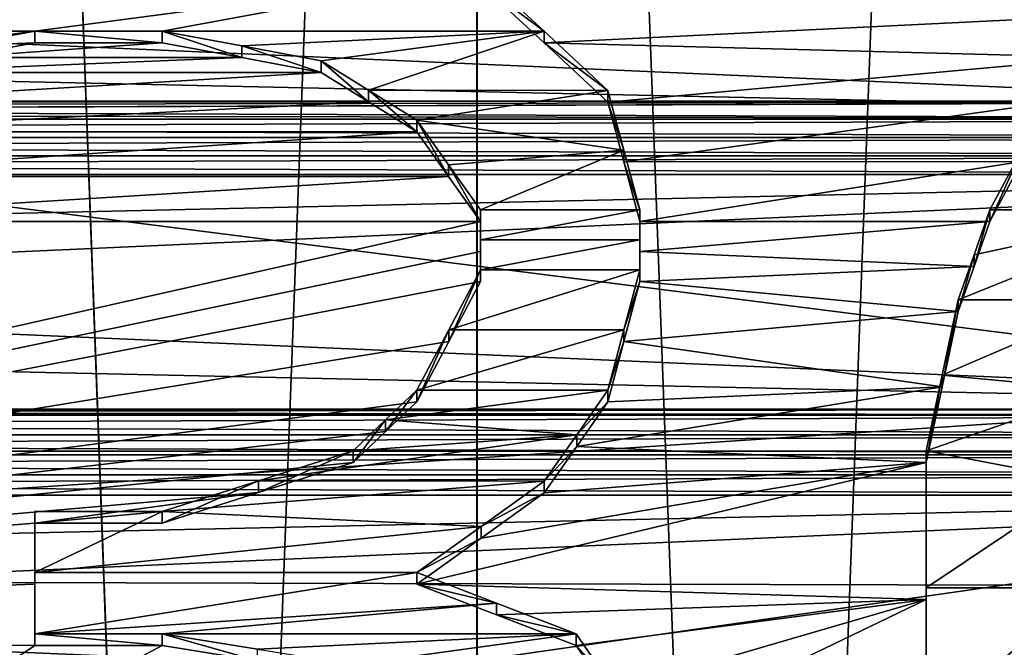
# Model space of a CAD drawing. Header units: millimetres. Extents: x -143 to 143, y -35 to 35.
# Tile 335 of 533: x 97.66 to 100.55, y 6.87 to 8.72. Entities that reach past the tile are written whole.
import ezdxf

# ---------------------------------------------------------------- set-up
doc = ezdxf.new("R2010")
doc.units = ezdxf.units.MM
doc.header["$LTSCALE"] = 65.185185
for name, color, linetype in [('1137', 7, 'CONTINUOUS'), ('1301', 7, 'CONTINUOUS'), ('1320', 7, 'CONTINUOUS'), ('1321', 7, 'CONTINUOUS'), ('1323', 7, 'CONTINUOUS'), ('1458', 7, 'CONTINUOUS'), ('1459', 7, 'CONTINUOUS'), ('1460', 7, 'CONTINUOUS'), ('1461', 7, 'CONTINUOUS'), ('1462', 7, 'CONTINUOUS'), ('1463', 7, 'CONTINUOUS'), ('1464', 7, 'CONTINUOUS'), ('1465', 7, 'CONTINUOUS'), ('1476', 7, 'CONTINUOUS'), ('1477', 7, 'CONTINUOUS'), ('1478', 7, 'CONTINUOUS'), ('1479', 7, 'CONTINUOUS'), ('1480', 7, 'CONTINUOUS'), ('1481', 7, 'CONTINUOUS'), ('1482', 7, 'CONTINUOUS'), ('1483', 7, 'CONTINUOUS'), ('1484', 7, 'CONTINUOUS'), ('1485', 7, 'CONTINUOUS'), ('1486', 7, 'CONTINUOUS'), ('1487', 7, 'CONTINUOUS'), ('1488', 7, 'CONTINUOUS'), ('1511', 7, 'CONTINUOUS'), ('1512', 7, 'CONTINUOUS'), ('1513', 7, 'CONTINUOUS'), ('1514', 7, 'CONTINUOUS'), ('473', 7, 'CONTINUOUS'), ('483', 7, 'CONTINUOUS'), ('607', 7, 'CONTINUOUS'), ('608', 7, 'CONTINUOUS'), ('609', 7, 'CONTINUOUS'), ('610', 7, 'CONTINUOUS'), ('611', 7, 'CONTINUOUS'), ('612', 7, 'CONTINUOUS'), ('613', 7, 'CONTINUOUS'), ('694', 7, 'CONTINUOUS'), ('695', 7, 'CONTINUOUS'), ('696', 7, 'CONTINUOUS'), ('697', 7, 'CONTINUOUS'), ('698', 7, 'CONTINUOUS'), ('699', 7, 'CONTINUOUS'), ('700', 7, 'CONTINUOUS'), ('727', 7, 'CONTINUOUS'), ('849', 7, 'CONTINUOUS')]:
    doc.layers.add(name, color=color, linetype=linetype)

msp = doc.modelspace()

# ---------------------------------------------------------------- linework, layer by layer
at = {"layer": '1137', "linetype": 'CONTINUOUS'}
for points in [[(93.65, 6.3704, 17.3686), (93.65, 9.284, 16.0018), (140.45, 8.8857, 16.2263), (93.65, 6.3704, 17.3686)], [(140.45, 6.0649, 17.4776), (93.65, 6.3704, 17.3686), (140.45, 8.8857, 16.2263), (140.45, 6.0649, 17.4776)]]:
    msp.add_3dface(points, dxfattribs=at)
at = {"layer": '1301', "linetype": 'CONTINUOUS'}
for points in [[(93.65, 7.0725, -19.2414), (93.65, 10.2982, -17.7256), (140.45, 10.182, -17.7926), (93.65, 7.0725, -19.2414)], [(140.45, 6.9438, -19.2882), (93.65, 7.0725, -19.2414), (140.45, 10.182, -17.7926), (140.45, 6.9438, -19.2882)], [(93.65, 7.0725, -19.2414), (125.45, 3.75, -20.1541), (93.65, 3.633, -20.1755), (93.65, 7.0725, -19.2414)], [(125.45, 3.75, -20.1541), (93.65, 7.0725, -19.2414), (140.45, 6.9438, -19.2882), (125.45, 3.75, -20.1541)]]:
    msp.add_3dface(points, dxfattribs=at)
at = {"layer": '1320', "linetype": 'CONTINUOUS'}
for points in [[(96.7625, 8.858, 18.5983), (96.5751, 8.6841, 18.6801), (99.0125, 8.858, 18.5983), (96.7625, 8.858, 18.5983)], [(96.5751, 8.6841, 18.6801), (97.7, 8.684, 18.6802), (99.0125, 8.858, 18.5983), (96.5751, 8.6841, 18.6801)], [(97.7, 8.684, 18.6802), (98.075, 8.684, 18.6802), (99.0125, 8.858, 18.5983), (97.7, 8.684, 18.6802)], [(99.1999, 8.6841, 18.6801), (99.0125, 8.858, 18.5983), (98.075, 8.684, 18.6802), (99.1999, 8.6841, 18.6801)], [(96.3875, 8.5094, 18.7603), (97.7, 8.684, 18.6802), (96.5751, 8.6841, 18.6801), (96.3875, 8.5094, 18.7603)], [(97.4656, 8.6404, 18.7004), (97.7, 8.684, 18.6802), (96.3875, 8.5094, 18.7603), (97.4656, 8.6404, 18.7004)], [(98.075, 8.684, 18.6802), (98.3094, 8.6404, 18.7004), (99.1999, 8.6841, 18.6801), (98.075, 8.684, 18.6802)], [(98.3094, 8.6404, 18.7004), (98.5437, 8.5968, 18.7205), (99.1999, 8.6841, 18.6801), (98.3094, 8.6404, 18.7004)], [(98.5437, 8.5968, 18.7205), (98.6823, 8.5107, 18.7598), (99.1999, 8.6841, 18.6801), (98.5437, 8.5968, 18.7205)], [(99.1999, 8.6841, 18.6801), (98.6823, 8.5107, 18.7598), (99.3875, 8.5094, 18.7603), (99.1999, 8.6841, 18.6801)], [(98.6823, 8.5107, 18.7598), (98.825, 8.4219, 18.7998), (99.3875, 8.5094, 18.7603), (98.6823, 8.5107, 18.7598)], [(99.3875, 8.5094, 18.7603), (98.825, 8.4219, 18.7998), (99.4344, 8.3342, 18.8388), (99.3875, 8.5094, 18.7603)], [(98.825, 8.4219, 18.7998), (98.9187, 8.2903, 18.8582), (99.4344, 8.3342, 18.8388), (98.825, 8.4219, 18.7998)], [(98.9187, 8.2903, 18.8582), (99.0125, 8.1583, 18.9156), (99.4344, 8.3342, 18.8388), (98.9187, 8.2903, 18.8582)], [(99.4344, 8.3342, 18.8388), (99.0125, 8.1583, 18.9156), (99.4813, 8.1583, 18.9156), (99.4344, 8.3342, 18.8388)], [(99.0125, 8.1583, 18.9156), (99.0125, 8.0702, 18.9534), (99.4813, 8.1583, 18.9156), (99.0125, 8.1583, 18.9156)], [(99.4813, 8.1583, 18.9156), (99.0125, 8.0702, 18.9534), (99.4813, 8.0702, 18.9534), (99.4813, 8.1583, 18.9156)], [(99.0125, 8.0702, 18.9534), (99.0125, 7.9819, 18.9908), (99.4813, 8.0702, 18.9534), (99.0125, 8.0702, 18.9534)], [(99.4813, 8.0702, 18.9534), (99.0125, 7.9819, 18.9908), (99.4813, 7.9819, 18.9908), (99.4813, 8.0702, 18.9534)], [(99.0125, 7.9819, 18.9908), (98.9188, 7.8049, 19.0642), (99.4813, 7.9819, 18.9908), (99.0125, 7.9819, 18.9908)], [(99.4813, 7.9819, 18.9908), (98.9188, 7.8049, 19.0642), (99.4344, 7.8049, 19.0642), (99.4813, 7.9819, 18.9908)], [(98.9188, 7.8049, 19.0642), (98.825, 7.6272, 19.136), (99.4344, 7.8049, 19.0642), (98.9188, 7.8049, 19.0642)], [(99.4344, 7.8049, 19.0642), (98.825, 7.6272, 19.136), (99.3875, 7.6272, 19.136), (99.4344, 7.8049, 19.0642)], [(98.825, 7.6272, 19.136), (98.733, 7.5398, 19.1706), (99.3875, 7.6272, 19.136), (98.825, 7.6272, 19.136)], [(99.3875, 7.6272, 19.136), (98.733, 7.5398, 19.1706), (99.2957, 7.4963, 19.1876), (99.3875, 7.6272, 19.136)], [(98.733, 7.5398, 19.1706), (98.6375, 7.4489, 19.2061), (99.2957, 7.4963, 19.1876), (98.733, 7.5398, 19.1706)], [(98.6375, 7.4489, 19.2061), (98.3588, 7.3604, 19.2402), (99.2957, 7.4963, 19.1876), (98.6375, 7.4489, 19.2061)], [(99.2957, 7.4963, 19.1876), (98.3588, 7.3604, 19.2402), (99.2, 7.3596, 19.2405), (99.2957, 7.4963, 19.1876)], [(98.3588, 7.3604, 19.2402), (98.075, 7.2701, 19.2745), (99.2, 7.3596, 19.2405), (98.3588, 7.3604, 19.2402)], [(99.2, 7.3596, 19.2405), (98.075, 7.2701, 19.2745), (99.0142, 7.2265, 19.2909), (99.2, 7.3596, 19.2405)], [(97.7, 7.2701, 19.2745), (97.7, 7.0906, 19.3412), (98.075, 7.2701, 19.2745), (97.7, 7.2701, 19.2745)], [(98.075, 7.2701, 19.2745), (97.7, 7.0906, 19.3412), (99.0142, 7.2265, 19.2909), (98.075, 7.2701, 19.2745)], [(99.0142, 7.2265, 19.2909), (97.7, 7.0906, 19.3412), (98.825, 7.0906, 19.3412), (99.0142, 7.2265, 19.2909)], [(97.7, 7.0906, 19.3412), (97.7, 6.9105, 19.4063), (98.825, 7.0906, 19.3412), (97.7, 7.0906, 19.3412)], [(98.825, 7.0906, 19.3412), (97.7, 6.9105, 19.4063), (99.0594, 7.0006, 19.374), (98.825, 7.0906, 19.3412)], [(97.7, 6.9105, 19.4063), (98.075, 6.9105, 19.4063), (99.0594, 7.0006, 19.374), (97.7, 6.9105, 19.4063)], [(99.0594, 7.0006, 19.374), (98.075, 6.9105, 19.4063), (99.2938, 6.9105, 19.4063), (99.0594, 7.0006, 19.374)], [(98.075, 6.9105, 19.4063), (98.3556, 6.8655, 19.4223), (99.2938, 6.9105, 19.4063), (98.075, 6.9105, 19.4063)], [(98.3556, 6.8655, 19.4223), (98.6375, 6.8202, 19.4382), (99.2938, 6.9105, 19.4063), (98.3556, 6.8655, 19.4223)], [(99.2938, 6.9105, 19.4063), (98.6375, 6.8202, 19.4382), (99.3888, 6.7731, 19.4547), (99.2938, 6.9105, 19.4063)]]:
    msp.add_3dface(points, dxfattribs=at)
at = {"layer": '1321', "linetype": 'CONTINUOUS'}
for points in [[(100.5125, 8.1583, 18.9156), (101.0751, 8.1585, 18.9156), (100.6063, 8.3342, 18.8388), (100.5125, 8.1583, 18.9156)], [(100.8875, 7.8935, 19.0277), (101.0751, 8.1585, 18.9156), (100.4188, 7.8935, 19.0277), (100.8875, 7.8935, 19.0277)], [(100.4188, 7.8935, 19.0277), (101.0751, 8.1585, 18.9156), (100.4656, 8.0261, 18.9721), (100.4188, 7.8935, 19.0277)], [(100.4656, 8.0261, 18.9721), (101.0751, 8.1585, 18.9156), (100.5125, 8.1583, 18.9156), (100.4656, 8.0261, 18.9721)], [(100.8406, 7.6273, 19.136), (100.8875, 7.8935, 19.0277), (100.3719, 7.6717, 19.1182), (100.8406, 7.6273, 19.136)], [(100.3719, 7.6717, 19.1182), (100.8875, 7.8935, 19.0277), (100.4188, 7.8935, 19.0277), (100.3719, 7.6717, 19.1182)], [(100.325, 7.4489, 19.2061), (100.8406, 7.6273, 19.136), (100.3719, 7.6717, 19.1182), (100.325, 7.4489, 19.2061)], [(100.7938, 7.3596, 19.2405), (100.8406, 7.6273, 19.136), (100.325, 7.4489, 19.2061), (100.7938, 7.3596, 19.2405)], [(100.325, 7.0456, 19.3577), (100.7938, 7.3596, 19.2405), (100.325, 7.4489, 19.2061), (100.325, 7.0456, 19.3577)], [(100.7938, 7.0456, 19.3577), (100.7938, 7.3596, 19.2405), (100.325, 7.0456, 19.3577), (100.7938, 7.0456, 19.3577)], [(100.7938, 6.7298, 19.4697), (100.7938, 7.0456, 19.3577), (100.325, 6.6392, 19.5008), (100.7938, 6.7298, 19.4697)], [(100.325, 6.6392, 19.5008), (100.7938, 7.0456, 19.3577), (100.325, 7.0456, 19.3577), (100.325, 6.6392, 19.5008)]]:
    msp.add_3dface(points, dxfattribs=at)
at = {"layer": '1323', "linetype": 'CONTINUOUS'}
for points in [[(99.0125, 8.8236, 18.5039), (99.1999, 8.6498, 18.5858), (100.9813, 8.7367, 18.5451), (99.0125, 8.8236, 18.5039)], [(100.9813, 8.7367, 18.5451), (99.1999, 8.6498, 18.5858), (100.8407, 8.6061, 18.606), (100.9813, 8.7367, 18.5451)], [(97.7, 8.6496, 18.5858), (97.4656, 8.6061, 18.6061), (98.075, 8.6496, 18.5858), (97.7, 8.6496, 18.5858)], [(98.075, 8.6496, 18.5858), (97.4656, 8.6061, 18.6061), (98.3094, 8.6061, 18.6061), (98.075, 8.6496, 18.5858)], [(99.1999, 8.6498, 18.5858), (99.3875, 8.4751, 18.6661), (100.8407, 8.6061, 18.606), (99.1999, 8.6498, 18.5858)], [(97.4656, 8.6061, 18.6061), (97.2313, 8.5624, 18.6262), (98.3094, 8.6061, 18.6061), (97.4656, 8.6061, 18.6061)], [(98.3094, 8.6061, 18.6061), (97.2313, 8.5624, 18.6262), (98.5437, 8.5624, 18.6262), (98.3094, 8.6061, 18.6061)], [(100.8407, 8.6061, 18.606), (99.3875, 8.4751, 18.6661), (100.7, 8.4751, 18.6661), (100.8407, 8.6061, 18.606)], [(97.2313, 8.5624, 18.6262), (97.0927, 8.4764, 18.6655), (98.5437, 8.5624, 18.6262), (97.2313, 8.5624, 18.6262)], [(98.5437, 8.5624, 18.6262), (97.0927, 8.4764, 18.6655), (98.6823, 8.4764, 18.6655), (98.5437, 8.5624, 18.6262)], [(97.0927, 8.4764, 18.6655), (96.95, 8.3876, 18.7056), (98.6823, 8.4764, 18.6655), (97.0927, 8.4764, 18.6655)], [(98.6823, 8.4764, 18.6655), (96.95, 8.3876, 18.7056), (98.825, 8.3876, 18.7056), (98.6823, 8.4764, 18.6655)], [(99.3875, 8.4751, 18.6661), (99.4344, 8.2999, 18.7446), (100.7, 8.4751, 18.6661), (99.3875, 8.4751, 18.6661)], [(100.7, 8.4751, 18.6661), (99.4344, 8.2999, 18.7446), (100.6063, 8.3, 18.7446), (100.7, 8.4751, 18.6661)], [(96.95, 8.3876, 18.7056), (96.8563, 8.256, 18.764), (98.825, 8.3876, 18.7056), (96.95, 8.3876, 18.7056)], [(98.825, 8.3876, 18.7056), (96.8563, 8.256, 18.764), (98.9187, 8.256, 18.764), (98.825, 8.3876, 18.7056)], [(99.4344, 8.2999, 18.7446), (99.4813, 8.1241, 18.8215), (100.6063, 8.3, 18.7446), (99.4344, 8.2999, 18.7446)], [(100.6063, 8.3, 18.7446), (99.4813, 8.1241, 18.8215), (100.5125, 8.1241, 18.8215), (100.6063, 8.3, 18.7446)], [(96.8563, 8.256, 18.764), (96.7625, 8.1241, 18.8215), (98.9187, 8.256, 18.764), (96.8563, 8.256, 18.764)], [(98.9187, 8.256, 18.764), (96.7625, 8.1241, 18.8215), (99.0125, 8.1241, 18.8215), (98.9187, 8.256, 18.764)], [(96.7625, 8.1241, 18.8215), (93.65, 6.9153, 19.2984), (99.0125, 8.1241, 18.8215), (96.7625, 8.1241, 18.8215)], [(99.0125, 8.1241, 18.8215), (93.65, 6.9153, 19.2984), (99.0125, 8.036, 18.8593), (99.0125, 8.1241, 18.8215)], [(99.4813, 8.1241, 18.8215), (99.4813, 8.036, 18.8593), (100.5125, 8.1241, 18.8215), (99.4813, 8.1241, 18.8215)], [(100.5125, 8.1241, 18.8215), (99.4813, 8.036, 18.8593), (100.4656, 7.9919, 18.878), (100.5125, 8.1241, 18.8215)], [(99.0125, 8.036, 18.8593), (93.65, 6.9153, 19.2984), (99.0125, 7.9477, 18.8967), (99.0125, 8.036, 18.8593)], [(99.4813, 8.036, 18.8593), (99.4813, 7.9477, 18.8967), (100.4656, 7.9919, 18.878), (99.4813, 8.036, 18.8593)], [(100.4656, 7.9919, 18.878), (99.4813, 7.9477, 18.8967), (100.4188, 7.8592, 18.9336), (100.4656, 7.9919, 18.878)], [(99.0125, 7.9477, 18.8967), (93.65, 6.9153, 19.2984), (98.9188, 7.7707, 18.9701), (99.0125, 7.9477, 18.8967)], [(99.4813, 7.9477, 18.8967), (99.4344, 7.7707, 18.9702), (100.4188, 7.8592, 18.9336), (99.4813, 7.9477, 18.8967)], [(100.4188, 7.8592, 18.9336), (99.4344, 7.7707, 18.9702), (100.3719, 7.6375, 19.0242), (100.4188, 7.8592, 18.9336)], [(98.9188, 7.7707, 18.9701), (93.65, 6.9153, 19.2984), (98.825, 7.593, 19.042), (98.9188, 7.7707, 18.9701)], [(99.4344, 7.7707, 18.9702), (99.3875, 7.593, 19.042), (100.3719, 7.6375, 19.0242), (99.4344, 7.7707, 18.9702)], [(99.3875, 7.593, 19.042), (99.2957, 7.4621, 19.0936), (100.3719, 7.6375, 19.0242), (99.3875, 7.593, 19.042)], [(100.3719, 7.6375, 19.0242), (99.2957, 7.4621, 19.0936), (100.325, 7.4147, 19.1121), (100.3719, 7.6375, 19.0242)], [(98.825, 7.593, 19.042), (93.65, 6.9153, 19.2984), (98.733, 7.5056, 19.0766), (98.825, 7.593, 19.042)], [(98.733, 7.5056, 19.0766), (93.65, 6.9153, 19.2984), (98.6375, 7.4147, 19.1121), (98.733, 7.5056, 19.0766)], [(99.2957, 7.4621, 19.0936), (99.2, 7.3254, 19.1465), (100.325, 7.4147, 19.1121), (99.2957, 7.4621, 19.0936)], [(98.6375, 7.4147, 19.1121), (93.65, 6.9153, 19.2984), (98.3588, 7.3262, 19.1462), (98.6375, 7.4147, 19.1121)], [(99.0142, 7.1923, 19.1969), (98.825, 7.0564, 19.2473), (100.325, 7.4147, 19.1121), (99.0142, 7.1923, 19.1969)], [(100.325, 7.4147, 19.1121), (98.825, 7.0564, 19.2473), (100.325, 7.0114, 19.2637), (100.325, 7.4147, 19.1121)], [(99.2, 7.3254, 19.1465), (99.0142, 7.1923, 19.1969), (100.325, 7.4147, 19.1121), (99.2, 7.3254, 19.1465)], [(98.3588, 7.3262, 19.1462), (93.65, 6.9153, 19.2984), (97.7, 7.2359, 19.1805), (98.3588, 7.3262, 19.1462)], [(98.075, 7.2359, 19.1805), (98.3588, 7.3262, 19.1462), (97.7, 7.2359, 19.1805), (98.075, 7.2359, 19.1805)], [(97.7, 7.2359, 19.1805), (93.65, 6.9153, 19.2984), (97.7, 7.0564, 19.2473), (97.7, 7.2359, 19.1805)], [(97.7, 7.0564, 19.2473), (93.65, 6.9153, 19.2984), (97.7, 6.8763, 19.3123), (97.7, 7.0564, 19.2473)], [(98.825, 7.0564, 19.2473), (99.0594, 6.9664, 19.28), (100.325, 7.0114, 19.2637), (98.825, 7.0564, 19.2473)], [(99.0594, 6.9664, 19.28), (99.2938, 6.8763, 19.3123), (100.325, 7.0114, 19.2637), (99.0594, 6.9664, 19.28)], [(99.2938, 6.8763, 19.3123), (99.3888, 6.7389, 19.3607), (100.325, 7.0114, 19.2637), (99.2938, 6.8763, 19.3123)], [(99.3888, 6.7389, 19.3607), (99.4813, 6.605, 19.4068), (100.325, 7.0114, 19.2637), (99.3888, 6.7389, 19.3607)], [(99.4813, 6.605, 19.4068), (100.325, 6.605, 19.4068), (100.325, 7.0114, 19.2637), (99.4813, 6.605, 19.4068)], [(97.7, 6.8763, 19.3123), (93.65, 6.9153, 19.2984), (96.2, 5.8748, 19.6402), (97.7, 6.8763, 19.3123)], [(98.075, 6.8763, 19.3123), (97.7, 6.8763, 19.3123), (96.2, 5.8748, 19.6402), (98.075, 6.8763, 19.3123)], [(98.3556, 6.8313, 19.3283), (98.075, 6.8763, 19.3123), (96.2, 5.8748, 19.6402), (98.3556, 6.8313, 19.3283)]]:
    msp.add_3dface(points, dxfattribs=at)
at = {"layer": '1458', "linetype": 'CONTINUOUS'}
for points in [[(99.2938, 6.9105, 19.4063), (99.3888, 6.7731, 19.4547), (99.2938, 6.8763, 19.3123), (99.2938, 6.9105, 19.4063)], [(99.3888, 6.7731, 19.4547), (99.3888, 6.7389, 19.3607), (99.2938, 6.8763, 19.3123), (99.3888, 6.7731, 19.4547)]]:
    msp.add_3dface(points, dxfattribs=at)
at = {"layer": '1459', "linetype": 'CONTINUOUS'}
for points in [[(98.825, 7.0906, 19.3412), (99.0594, 7.0006, 19.374), (98.825, 7.0564, 19.2473), (98.825, 7.0906, 19.3412)], [(99.0594, 7.0006, 19.374), (99.0594, 6.9664, 19.28), (98.825, 7.0564, 19.2473), (99.0594, 7.0006, 19.374)], [(99.0594, 7.0006, 19.374), (99.2938, 6.9105, 19.4063), (99.0594, 6.9664, 19.28), (99.0594, 7.0006, 19.374)], [(99.2938, 6.9105, 19.4063), (99.2938, 6.8763, 19.3123), (99.0594, 6.9664, 19.28), (99.2938, 6.9105, 19.4063)]]:
    msp.add_3dface(points, dxfattribs=at)
at = {"layer": '1460', "linetype": 'CONTINUOUS'}
for points in [[(99.2, 7.3596, 19.2405), (99.0142, 7.2265, 19.2909), (99.2, 7.3254, 19.1465), (99.2, 7.3596, 19.2405)], [(99.0142, 7.2265, 19.2909), (99.0142, 7.1923, 19.1969), (99.2, 7.3254, 19.1465), (99.0142, 7.2265, 19.2909)], [(99.0142, 7.2265, 19.2909), (98.825, 7.0906, 19.3412), (99.0142, 7.1923, 19.1969), (99.0142, 7.2265, 19.2909)], [(98.825, 7.0906, 19.3412), (98.825, 7.0564, 19.2473), (99.0142, 7.1923, 19.1969), (98.825, 7.0906, 19.3412)]]:
    msp.add_3dface(points, dxfattribs=at)
at = {"layer": '1461', "linetype": 'CONTINUOUS'}
for points in [[(99.3875, 7.6272, 19.136), (99.2957, 7.4963, 19.1876), (99.3875, 7.593, 19.042), (99.3875, 7.6272, 19.136)], [(99.2957, 7.4963, 19.1876), (99.2957, 7.4621, 19.0936), (99.3875, 7.593, 19.042), (99.2957, 7.4963, 19.1876)], [(99.2957, 7.4963, 19.1876), (99.2, 7.3596, 19.2405), (99.2957, 7.4621, 19.0936), (99.2957, 7.4963, 19.1876)], [(99.2, 7.3596, 19.2405), (99.2, 7.3254, 19.1465), (99.2957, 7.4621, 19.0936), (99.2, 7.3596, 19.2405)]]:
    msp.add_3dface(points, dxfattribs=at)
at = {"layer": '1462', "linetype": 'CONTINUOUS'}
for points in [[(99.4813, 7.9819, 18.9908), (99.4344, 7.8049, 19.0642), (99.4813, 7.9477, 18.8967), (99.4813, 7.9819, 18.9908)], [(99.4344, 7.8049, 19.0642), (99.4344, 7.7707, 18.9702), (99.4813, 7.9477, 18.8967), (99.4344, 7.8049, 19.0642)], [(99.4344, 7.8049, 19.0642), (99.3875, 7.6272, 19.136), (99.4344, 7.7707, 18.9702), (99.4344, 7.8049, 19.0642)], [(99.3875, 7.6272, 19.136), (99.3875, 7.593, 19.042), (99.4344, 7.7707, 18.9702), (99.3875, 7.6272, 19.136)]]:
    msp.add_3dface(points, dxfattribs=at)
at = {"layer": '1463', "linetype": 'CONTINUOUS'}
for points in [[(99.4813, 8.1583, 18.9156), (99.4813, 8.0702, 18.9534), (99.4813, 8.1241, 18.8215), (99.4813, 8.1583, 18.9156)], [(99.4813, 8.0702, 18.9534), (99.4813, 8.036, 18.8593), (99.4813, 8.1241, 18.8215), (99.4813, 8.0702, 18.9534)], [(99.4813, 8.0702, 18.9534), (99.4813, 7.9819, 18.9908), (99.4813, 8.036, 18.8593), (99.4813, 8.0702, 18.9534)], [(99.4813, 7.9819, 18.9908), (99.4813, 7.9477, 18.8967), (99.4813, 8.036, 18.8593), (99.4813, 7.9819, 18.9908)]]:
    msp.add_3dface(points, dxfattribs=at)
at = {"layer": '1464', "linetype": 'CONTINUOUS'}
for points in [[(99.3875, 8.5094, 18.7603), (99.4344, 8.3342, 18.8388), (99.3875, 8.4751, 18.6661), (99.3875, 8.5094, 18.7603)], [(99.4344, 8.3342, 18.8388), (99.4344, 8.2999, 18.7446), (99.3875, 8.4751, 18.6661), (99.4344, 8.3342, 18.8388)], [(99.4344, 8.3342, 18.8388), (99.4813, 8.1583, 18.9156), (99.4344, 8.2999, 18.7446), (99.4344, 8.3342, 18.8388)], [(99.4813, 8.1583, 18.9156), (99.4813, 8.1241, 18.8215), (99.4344, 8.2999, 18.7446), (99.4813, 8.1583, 18.9156)]]:
    msp.add_3dface(points, dxfattribs=at)
at = {"layer": '1465', "linetype": 'CONTINUOUS'}
for points in [[(99.0125, 8.858, 18.5983), (99.1999, 8.6841, 18.6801), (99.0125, 8.8236, 18.5039), (99.0125, 8.858, 18.5983)], [(99.1999, 8.6841, 18.6801), (99.1999, 8.6498, 18.5858), (99.0125, 8.8236, 18.5039), (99.1999, 8.6841, 18.6801)], [(99.1999, 8.6841, 18.6801), (99.3875, 8.5094, 18.7603), (99.1999, 8.6498, 18.5858), (99.1999, 8.6841, 18.6801)], [(99.3875, 8.5094, 18.7603), (99.3875, 8.4751, 18.6661), (99.1999, 8.6498, 18.5858), (99.3875, 8.5094, 18.7603)]]:
    msp.add_3dface(points, dxfattribs=at)
at = {"layer": '1476', "linetype": 'CONTINUOUS'}
for points in [[(97.7, 8.684, 18.6802), (97.4656, 8.6404, 18.7004), (97.7, 8.6496, 18.5858), (97.7, 8.684, 18.6802)], [(97.4656, 8.6404, 18.7004), (97.4656, 8.6061, 18.6061), (97.7, 8.6496, 18.5858), (97.4656, 8.6404, 18.7004)]]:
    msp.add_3dface(points, dxfattribs=at)
at = {"layer": '1477', "linetype": 'CONTINUOUS'}
for points in [[(98.075, 8.684, 18.6802), (97.7, 8.684, 18.6802), (98.075, 8.6496, 18.5858), (98.075, 8.684, 18.6802)], [(97.7, 8.684, 18.6802), (97.7, 8.6496, 18.5858), (98.075, 8.6496, 18.5858), (97.7, 8.684, 18.6802)]]:
    msp.add_3dface(points, dxfattribs=at)
at = {"layer": '1478', "linetype": 'CONTINUOUS'}
for points in [[(98.3094, 8.6404, 18.7004), (98.075, 8.684, 18.6802), (98.3094, 8.6061, 18.6061), (98.3094, 8.6404, 18.7004)], [(98.075, 8.684, 18.6802), (98.075, 8.6496, 18.5858), (98.3094, 8.6061, 18.6061), (98.075, 8.684, 18.6802)], [(98.5437, 8.5968, 18.7205), (98.3094, 8.6404, 18.7004), (98.5437, 8.5624, 18.6262), (98.5437, 8.5968, 18.7205)], [(98.3094, 8.6404, 18.7004), (98.3094, 8.6061, 18.6061), (98.5437, 8.5624, 18.6262), (98.3094, 8.6404, 18.7004)]]:
    msp.add_3dface(points, dxfattribs=at)
at = {"layer": '1479', "linetype": 'CONTINUOUS'}
for points in [[(98.6823, 8.5107, 18.7598), (98.5437, 8.5968, 18.7205), (98.6823, 8.4764, 18.6655), (98.6823, 8.5107, 18.7598)], [(98.5437, 8.5968, 18.7205), (98.5437, 8.5624, 18.6262), (98.6823, 8.4764, 18.6655), (98.5437, 8.5968, 18.7205)], [(98.825, 8.4219, 18.7998), (98.6823, 8.5107, 18.7598), (98.825, 8.3876, 18.7056), (98.825, 8.4219, 18.7998)], [(98.6823, 8.5107, 18.7598), (98.6823, 8.4764, 18.6655), (98.825, 8.3876, 18.7056), (98.6823, 8.5107, 18.7598)]]:
    msp.add_3dface(points, dxfattribs=at)
at = {"layer": '1480', "linetype": 'CONTINUOUS'}
for points in [[(98.9187, 8.2903, 18.8582), (98.825, 8.4219, 18.7998), (98.9187, 8.256, 18.764), (98.9187, 8.2903, 18.8582)], [(98.825, 8.4219, 18.7998), (98.825, 8.3876, 18.7056), (98.9187, 8.256, 18.764), (98.825, 8.4219, 18.7998)], [(99.0125, 8.1583, 18.9156), (98.9187, 8.2903, 18.8582), (99.0125, 8.1241, 18.8215), (99.0125, 8.1583, 18.9156)], [(98.9187, 8.2903, 18.8582), (98.9187, 8.256, 18.764), (99.0125, 8.1241, 18.8215), (98.9187, 8.2903, 18.8582)]]:
    msp.add_3dface(points, dxfattribs=at)
at = {"layer": '1481', "linetype": 'CONTINUOUS'}
for points in [[(99.0125, 8.0702, 18.9534), (99.0125, 8.1583, 18.9156), (99.0125, 8.036, 18.8593), (99.0125, 8.0702, 18.9534)], [(99.0125, 8.1583, 18.9156), (99.0125, 8.1241, 18.8215), (99.0125, 8.036, 18.8593), (99.0125, 8.1583, 18.9156)], [(99.0125, 7.9819, 18.9908), (99.0125, 8.0702, 18.9534), (99.0125, 7.9477, 18.8967), (99.0125, 7.9819, 18.9908)], [(99.0125, 8.0702, 18.9534), (99.0125, 8.036, 18.8593), (99.0125, 7.9477, 18.8967), (99.0125, 8.0702, 18.9534)]]:
    msp.add_3dface(points, dxfattribs=at)
at = {"layer": '1482', "linetype": 'CONTINUOUS'}
for points in [[(98.9188, 7.8049, 19.0642), (99.0125, 7.9819, 18.9908), (98.9188, 7.7707, 18.9701), (98.9188, 7.8049, 19.0642)], [(99.0125, 7.9819, 18.9908), (99.0125, 7.9477, 18.8967), (98.9188, 7.7707, 18.9701), (99.0125, 7.9819, 18.9908)], [(98.825, 7.6272, 19.136), (98.9188, 7.8049, 19.0642), (98.825, 7.593, 19.042), (98.825, 7.6272, 19.136)], [(98.9188, 7.8049, 19.0642), (98.9188, 7.7707, 18.9701), (98.825, 7.593, 19.042), (98.9188, 7.8049, 19.0642)]]:
    msp.add_3dface(points, dxfattribs=at)
at = {"layer": '1483', "linetype": 'CONTINUOUS'}
for points in [[(98.733, 7.5398, 19.1706), (98.825, 7.6272, 19.136), (98.733, 7.5056, 19.0766), (98.733, 7.5398, 19.1706)], [(98.825, 7.6272, 19.136), (98.825, 7.593, 19.042), (98.733, 7.5056, 19.0766), (98.825, 7.6272, 19.136)], [(98.6375, 7.4489, 19.2061), (98.733, 7.5398, 19.1706), (98.6375, 7.4147, 19.1121), (98.6375, 7.4489, 19.2061)], [(98.733, 7.5398, 19.1706), (98.733, 7.5056, 19.0766), (98.6375, 7.4147, 19.1121), (98.733, 7.5398, 19.1706)]]:
    msp.add_3dface(points, dxfattribs=at)
at = {"layer": '1484', "linetype": 'CONTINUOUS'}
for points in [[(98.3588, 7.3604, 19.2402), (98.6375, 7.4489, 19.2061), (98.3588, 7.3262, 19.1462), (98.3588, 7.3604, 19.2402)], [(98.6375, 7.4489, 19.2061), (98.6375, 7.4147, 19.1121), (98.3588, 7.3262, 19.1462), (98.6375, 7.4489, 19.2061)], [(98.075, 7.2701, 19.2745), (98.3588, 7.3604, 19.2402), (98.075, 7.2359, 19.1805), (98.075, 7.2701, 19.2745)], [(98.3588, 7.3604, 19.2402), (98.3588, 7.3262, 19.1462), (98.075, 7.2359, 19.1805), (98.3588, 7.3604, 19.2402)]]:
    msp.add_3dface(points, dxfattribs=at)
at = {"layer": '1485', "linetype": 'CONTINUOUS'}
for points in [[(97.7, 7.2701, 19.2745), (98.075, 7.2701, 19.2745), (97.7, 7.2359, 19.1805), (97.7, 7.2701, 19.2745)], [(98.075, 7.2701, 19.2745), (98.075, 7.2359, 19.1805), (97.7, 7.2359, 19.1805), (98.075, 7.2701, 19.2745)]]:
    msp.add_3dface(points, dxfattribs=at)
at = {"layer": '1486', "linetype": 'CONTINUOUS'}
for points in [[(97.7, 7.0906, 19.3412), (97.7, 7.2701, 19.2745), (97.7, 7.0564, 19.2473), (97.7, 7.0906, 19.3412)], [(97.7, 7.2701, 19.2745), (97.7, 7.2359, 19.1805), (97.7, 7.0564, 19.2473), (97.7, 7.2701, 19.2745)], [(97.7, 6.9105, 19.4063), (97.7, 7.0906, 19.3412), (97.7, 6.8763, 19.3123), (97.7, 6.9105, 19.4063)], [(97.7, 7.0906, 19.3412), (97.7, 7.0564, 19.2473), (97.7, 6.8763, 19.3123), (97.7, 7.0906, 19.3412)]]:
    msp.add_3dface(points, dxfattribs=at)
at = {"layer": '1487', "linetype": 'CONTINUOUS'}
for points in [[(98.075, 6.9105, 19.4063), (97.7, 6.9105, 19.4063), (98.075, 6.8763, 19.3123), (98.075, 6.9105, 19.4063)], [(97.7, 6.9105, 19.4063), (97.7, 6.8763, 19.3123), (98.075, 6.8763, 19.3123), (97.7, 6.9105, 19.4063)]]:
    msp.add_3dface(points, dxfattribs=at)
at = {"layer": '1488', "linetype": 'CONTINUOUS'}
for points in [[(98.3556, 6.8655, 19.4223), (98.075, 6.9105, 19.4063), (98.3556, 6.8313, 19.3283), (98.3556, 6.8655, 19.4223)], [(98.075, 6.9105, 19.4063), (98.075, 6.8763, 19.3123), (98.3556, 6.8313, 19.3283), (98.075, 6.9105, 19.4063)]]:
    msp.add_3dface(points, dxfattribs=at)
at = {"layer": '1511', "linetype": 'CONTINUOUS'}
for points in [[(100.325, 7.0456, 19.3577), (100.325, 7.4489, 19.2061), (100.325, 7.0114, 19.2637), (100.325, 7.0456, 19.3577)], [(100.325, 7.4489, 19.2061), (100.325, 7.4147, 19.1121), (100.325, 7.0114, 19.2637), (100.325, 7.4489, 19.2061)], [(100.325, 6.6392, 19.5008), (100.325, 7.0456, 19.3577), (100.325, 6.605, 19.4068), (100.325, 6.6392, 19.5008)], [(100.325, 6.605, 19.4068), (100.325, 7.0456, 19.3577), (100.325, 7.0114, 19.2637), (100.325, 6.605, 19.4068)]]:
    msp.add_3dface(points, dxfattribs=at)
at = {"layer": '1512', "linetype": 'CONTINUOUS'}
for points in [[(100.3719, 7.6717, 19.1182), (100.4188, 7.8935, 19.0277), (100.3719, 7.6375, 19.0242), (100.3719, 7.6717, 19.1182)], [(100.4188, 7.8935, 19.0277), (100.4188, 7.8592, 18.9336), (100.3719, 7.6375, 19.0242), (100.4188, 7.8935, 19.0277)], [(100.325, 7.4489, 19.2061), (100.3719, 7.6717, 19.1182), (100.325, 7.4147, 19.1121), (100.325, 7.4489, 19.2061)], [(100.3719, 7.6717, 19.1182), (100.3719, 7.6375, 19.0242), (100.325, 7.4147, 19.1121), (100.3719, 7.6717, 19.1182)]]:
    msp.add_3dface(points, dxfattribs=at)
at = {"layer": '1513', "linetype": 'CONTINUOUS'}
for points in [[(100.4656, 8.0261, 18.9721), (100.5125, 8.1583, 18.9156), (100.4656, 7.9919, 18.878), (100.4656, 8.0261, 18.9721)], [(100.5125, 8.1583, 18.9156), (100.5125, 8.1241, 18.8215), (100.4656, 7.9919, 18.878), (100.5125, 8.1583, 18.9156)], [(100.4188, 7.8935, 19.0277), (100.4656, 8.0261, 18.9721), (100.4188, 7.8592, 18.9336), (100.4188, 7.8935, 19.0277)], [(100.4656, 8.0261, 18.9721), (100.4656, 7.9919, 18.878), (100.4188, 7.8592, 18.9336), (100.4656, 8.0261, 18.9721)]]:
    msp.add_3dface(points, dxfattribs=at)
at = {"layer": '1514', "linetype": 'CONTINUOUS'}
for points in [[(100.5125, 8.1583, 18.9156), (100.6063, 8.3342, 18.8388), (100.5125, 8.1241, 18.8215), (100.5125, 8.1583, 18.9156)], [(100.6063, 8.3342, 18.8388), (100.6063, 8.3, 18.7446), (100.5125, 8.1241, 18.8215), (100.6063, 8.3342, 18.8388)]]:
    msp.add_3dface(points, dxfattribs=at)
at = {"layer": '473', "linetype": 'CONTINUOUS'}
for points in [[(97.2693, 24.0133, -57), (99.0021, 22.2814, -57), (97.2695, -24.0132, -57), (97.2693, 24.0133, -57)], [(99.0021, 22.2814, -57), (99.0022, -22.2813, -57), (97.2695, -24.0132, -57), (99.0021, 22.2814, -57)], [(99.0021, 22.2814, -57), (100.6006, 20.4248, -57), (99.0022, -22.2813, -57), (99.0021, 22.2814, -57)], [(100.6006, 20.4248, -57), (100.6007, -20.4247, -57), (99.0022, -22.2813, -57), (100.6006, 20.4248, -57)]]:
    msp.add_3dface(points, dxfattribs=at)
at = {"layer": '483', "linetype": 'CONTINUOUS'}
for points in [[(97.2693, -24.0133, -56.5), (99.0021, -22.2814, -56.5), (97.2695, 24.0132, -56.5), (97.2693, -24.0133, -56.5)], [(99.0021, -22.2814, -56.5), (99.0022, 22.2813, -56.5), (97.2695, 24.0132, -56.5), (99.0021, -22.2814, -56.5)], [(99.0021, -22.2814, -56.5), (100.6006, -20.4248, -56.5), (99.0022, 22.2813, -56.5), (99.0021, -22.2814, -56.5)], [(100.6006, -20.4248, -56.5), (100.6007, 20.4247, -56.5), (99.0022, 22.2813, -56.5), (100.6006, -20.4248, -56.5)]]:
    msp.add_3dface(points, dxfattribs=at)
at = {"layer": '607', "linetype": 'CONTINUOUS'}
for points in [[(102.7, 6.6408, -9.5411), (102.7, 7.3187, -9.6984), (86.85, 7.3187, -9.6984), (102.7, 6.6408, -9.5411)], [(102.7, 6.6408, -9.5411), (86.85, 7.3187, -9.6984), (87.1202, 6.9729, -9.6182), (102.7, 6.6408, -9.5411)], [(102.7, 6.6408, -9.5411), (87.1202, 6.9729, -9.6182), (87.3753, 6.6408, -9.5411), (102.7, 6.6408, -9.5411)]]:
    msp.add_3dface(points, dxfattribs=at)
at = {"layer": '608', "linetype": 'CONTINUOUS'}
for points in [[(102.7, 7.4959, -9.5621), (102.7, 7.5544, -9.516), (86.85, 7.4959, -9.5621), (102.7, 7.4959, -9.5621)], [(102.7, 7.5544, -9.516), (86.85, 7.5544, -9.516), (86.85, 7.4959, -9.5621), (102.7, 7.5544, -9.516)], [(102.7, 7.4371, -9.6079), (102.7, 7.4959, -9.5621), (86.85, 7.4371, -9.6079), (102.7, 7.4371, -9.6079)], [(102.7, 7.4959, -9.5621), (86.85, 7.4959, -9.5621), (86.85, 7.4371, -9.6079), (102.7, 7.4959, -9.5621)], [(102.7, 7.378, -9.6533), (102.7, 7.4371, -9.6079), (86.85, 7.378, -9.6533), (102.7, 7.378, -9.6533)], [(102.7, 7.4371, -9.6079), (86.85, 7.4371, -9.6079), (86.85, 7.378, -9.6533), (102.7, 7.4371, -9.6079)], [(102.7, 7.3187, -9.6984), (102.7, 7.378, -9.6533), (86.85, 7.3187, -9.6984), (102.7, 7.3187, -9.6984)], [(102.7, 7.378, -9.6533), (86.85, 7.378, -9.6533), (86.85, 7.3187, -9.6984), (102.7, 7.378, -9.6533)]]:
    msp.add_3dface(points, dxfattribs=at)
at = {"layer": '609', "linetype": 'CONTINUOUS'}
for points in [[(102.7, 7.5544, -9.516), (87.3753, 7.572, -8.8203), (87.1202, 7.5633, -9.161), (102.7, 7.5544, -9.516)], [(102.7, 7.5544, -9.516), (102.7, 7.572, -8.8203), (87.3753, 7.572, -8.8203), (102.7, 7.5544, -9.516)], [(102.7, 7.5544, -9.516), (87.1202, 7.5633, -9.161), (86.85, 7.5544, -9.516), (102.7, 7.5544, -9.516)]]:
    msp.add_3dface(points, dxfattribs=at)
at = {"layer": '610', "linetype": 'CONTINUOUS'}
for points in [[(102.7, 7.572, -8.8203), (102.7, 8.2623, -8.9082), (86.85, 8.2623, -8.9082), (102.7, 7.572, -8.8203)], [(102.7, 7.572, -8.8203), (86.85, 8.2623, -8.9082), (87.1202, 7.9102, -8.8634), (102.7, 7.572, -8.8203)], [(102.7, 7.572, -8.8203), (87.1202, 7.9102, -8.8634), (87.3753, 7.572, -8.8203), (102.7, 7.572, -8.8203)]]:
    msp.add_3dface(points, dxfattribs=at)
at = {"layer": '611', "linetype": 'CONTINUOUS'}
for points in [[(102.7, 8.4248, -8.7547), (102.7, 8.4783, -8.7029), (86.85, 8.4248, -8.7547), (102.7, 8.4248, -8.7547)], [(102.7, 8.4783, -8.7029), (86.85, 8.4783, -8.7029), (86.85, 8.4248, -8.7547), (102.7, 8.4783, -8.7029)], [(102.7, 8.3709, -8.8062), (102.7, 8.4248, -8.7547), (86.85, 8.3709, -8.8062), (102.7, 8.3709, -8.8062)], [(102.7, 8.4248, -8.7547), (86.85, 8.4248, -8.7547), (86.85, 8.3709, -8.8062), (102.7, 8.4248, -8.7547)], [(102.7, 8.3168, -8.8574), (102.7, 8.3709, -8.8062), (86.85, 8.3168, -8.8574), (102.7, 8.3168, -8.8574)], [(102.7, 8.3709, -8.8062), (86.85, 8.3709, -8.8062), (86.85, 8.3168, -8.8574), (102.7, 8.3709, -8.8062)], [(102.7, 8.2623, -8.9082), (102.7, 8.3168, -8.8574), (86.85, 8.2623, -8.9082), (102.7, 8.2623, -8.9082)], [(102.7, 8.3168, -8.8574), (86.85, 8.3168, -8.8574), (86.85, 8.2623, -8.9082), (102.7, 8.3168, -8.8574)]]:
    msp.add_3dface(points, dxfattribs=at)
at = {"layer": '612', "linetype": 'CONTINUOUS'}
for points in [[(102.7, 8.4783, -8.7029), (87.1202, 8.4514, -8.3489), (86.85, 8.4783, -8.7029), (102.7, 8.4783, -8.7029)], [(102.7, 8.4783, -8.7029), (87.3753, 8.4255, -8.009), (87.1202, 8.4514, -8.3489), (102.7, 8.4783, -8.7029)], [(102.7, 8.4783, -8.7029), (102.7, 8.4255, -8.009), (87.3753, 8.4255, -8.009), (102.7, 8.4783, -8.7029)]]:
    msp.add_3dface(points, dxfattribs=at)
at = {"layer": '613', "linetype": 'CONTINUOUS'}
for points in [[(102.7, 8.4255, -8.009), (102.7, 9.1212, -8.0266), (86.85, 9.1212, -8.0266), (102.7, 8.4255, -8.009)], [(102.7, 8.4255, -8.009), (86.85, 9.1212, -8.0266), (87.1202, 8.7663, -8.0176), (102.7, 8.4255, -8.009)], [(102.7, 8.4255, -8.009), (87.1202, 8.7663, -8.0176), (87.3753, 8.4255, -8.009), (102.7, 8.4255, -8.009)]]:
    msp.add_3dface(points, dxfattribs=at)
at = {"layer": '694', "linetype": 'CONTINUOUS'}
for points in [[(102.7, 7.3187, 9.6984), (87.1202, 6.9728, 9.6181), (86.85, 7.3187, 9.6984), (102.7, 7.3187, 9.6984)], [(102.7, 7.3187, 9.6984), (87.3753, 6.6408, 9.5411), (87.1202, 6.9728, 9.6181), (102.7, 7.3187, 9.6984)], [(102.7, 7.3187, 9.6984), (102.7, 6.6408, 9.5411), (87.3753, 6.6408, 9.5411), (102.7, 7.3187, 9.6984)]]:
    msp.add_3dface(points, dxfattribs=at)
at = {"layer": '695', "linetype": 'CONTINUOUS'}
for points in [[(102.7, 7.5544, 9.516), (102.7, 7.4959, 9.5621), (86.85, 7.5544, 9.516), (102.7, 7.5544, 9.516)], [(102.7, 7.4959, 9.5621), (86.85, 7.4959, 9.5621), (86.85, 7.5544, 9.516), (102.7, 7.4959, 9.5621)], [(102.7, 7.4959, 9.5621), (102.7, 7.4371, 9.6079), (86.85, 7.4959, 9.5621), (102.7, 7.4959, 9.5621)], [(102.7, 7.4371, 9.6079), (86.85, 7.4371, 9.6079), (86.85, 7.4959, 9.5621), (102.7, 7.4371, 9.6079)], [(102.7, 7.4371, 9.6079), (102.7, 7.378, 9.6533), (86.85, 7.4371, 9.6079), (102.7, 7.4371, 9.6079)], [(102.7, 7.378, 9.6533), (86.85, 7.378, 9.6533), (86.85, 7.4371, 9.6079), (102.7, 7.378, 9.6533)], [(102.7, 7.378, 9.6533), (102.7, 7.3187, 9.6984), (86.85, 7.378, 9.6533), (102.7, 7.378, 9.6533)], [(102.7, 7.3187, 9.6984), (86.85, 7.3187, 9.6984), (86.85, 7.378, 9.6533), (102.7, 7.3187, 9.6984)]]:
    msp.add_3dface(points, dxfattribs=at)
at = {"layer": '696', "linetype": 'CONTINUOUS'}
for points in [[(102.7, 7.572, 8.8203), (102.7, 7.5544, 9.516), (86.85, 7.5544, 9.516), (102.7, 7.572, 8.8203)], [(102.7, 7.572, 8.8203), (86.85, 7.5544, 9.516), (87.1202, 7.5633, 9.1611), (102.7, 7.572, 8.8203)], [(102.7, 7.572, 8.8203), (87.1202, 7.5633, 9.1611), (87.3753, 7.572, 8.8203), (102.7, 7.572, 8.8203)]]:
    msp.add_3dface(points, dxfattribs=at)
at = {"layer": '697', "linetype": 'CONTINUOUS'}
for points in [[(102.7, 8.2623, 8.9082), (87.1202, 7.9101, 8.8634), (86.85, 8.2623, 8.9082), (102.7, 8.2623, 8.9082)], [(102.7, 8.2623, 8.9082), (87.3753, 7.572, 8.8203), (87.1202, 7.9101, 8.8634), (102.7, 8.2623, 8.9082)], [(102.7, 8.2623, 8.9082), (102.7, 7.572, 8.8203), (87.3753, 7.572, 8.8203), (102.7, 8.2623, 8.9082)]]:
    msp.add_3dface(points, dxfattribs=at)
at = {"layer": '698', "linetype": 'CONTINUOUS'}
for points in [[(102.7, 8.4783, 8.7029), (102.7, 8.4248, 8.7547), (86.85, 8.4783, 8.7029), (102.7, 8.4783, 8.7029)], [(102.7, 8.4248, 8.7547), (86.85, 8.4248, 8.7547), (86.85, 8.4783, 8.7029), (102.7, 8.4248, 8.7547)], [(102.7, 8.4248, 8.7547), (102.7, 8.3709, 8.8062), (86.85, 8.4248, 8.7547), (102.7, 8.4248, 8.7547)], [(102.7, 8.3709, 8.8062), (86.85, 8.3709, 8.8062), (86.85, 8.4248, 8.7547), (102.7, 8.3709, 8.8062)], [(102.7, 8.3709, 8.8062), (102.7, 8.3168, 8.8574), (86.85, 8.3709, 8.8062), (102.7, 8.3709, 8.8062)], [(102.7, 8.3168, 8.8574), (86.85, 8.3168, 8.8574), (86.85, 8.3709, 8.8062), (102.7, 8.3168, 8.8574)], [(102.7, 8.3168, 8.8574), (102.7, 8.2623, 8.9082), (86.85, 8.3168, 8.8574), (102.7, 8.3168, 8.8574)], [(102.7, 8.2623, 8.9082), (86.85, 8.2623, 8.9082), (86.85, 8.3168, 8.8574), (102.7, 8.2623, 8.9082)]]:
    msp.add_3dface(points, dxfattribs=at)
at = {"layer": '699', "linetype": 'CONTINUOUS'}
for points in [[(102.7, 8.4255, 8.009), (102.7, 8.4783, 8.7029), (86.85, 8.4783, 8.7029), (102.7, 8.4255, 8.009)], [(102.7, 8.4255, 8.009), (86.85, 8.4783, 8.7029), (87.1202, 8.4514, 8.349), (102.7, 8.4255, 8.009)], [(102.7, 8.4255, 8.009), (87.1202, 8.4514, 8.349), (87.3753, 8.4255, 8.009), (102.7, 8.4255, 8.009)]]:
    msp.add_3dface(points, dxfattribs=at)
at = {"layer": '700', "linetype": 'CONTINUOUS'}
for points in [[(102.7, 9.1212, 8.0266), (87.3753, 8.4255, 8.009), (87.1202, 8.7662, 8.0176), (102.7, 9.1212, 8.0266)], [(102.7, 9.1212, 8.0266), (102.7, 8.4255, 8.009), (87.3753, 8.4255, 8.009), (102.7, 9.1212, 8.0266)]]:
    msp.add_3dface(points, dxfattribs=at)
at = {"layer": '727', "linetype": 'CONTINUOUS'}
for points in [[(86.5, 9.5778, 10.108), (86.5, 7.4481, 11.7657), (103.3, 9.5777, 10.108), (86.5, 9.5778, 10.108)], [(103.3, 7.4481, -11.7657), (86.5, 9.5777, -10.108), (103.3, 9.5778, -10.108), (103.3, 7.4481, -11.7657)], [(103.3, 9.5777, 10.108), (86.5, 7.4481, 11.7657), (103.3, 7.4481, 11.7657), (103.3, 9.5777, 10.108)], [(86.5, 7.4481, -11.7657), (86.5, 9.5777, -10.108), (103.3, 7.4481, -11.7657), (86.5, 7.4481, -11.7657)], [(86.5, 7.4481, 11.7657), (86.5, 5.0387, 12.9814), (103.3, 7.4481, 11.7657), (86.5, 7.4481, 11.7657)], [(103.3, 7.4481, 11.7657), (86.5, 5.0387, 12.9814), (103.3, 5.0387, 12.9814), (103.3, 7.4481, 11.7657)], [(86.5, 5.0387, -12.9814), (86.5, 7.4481, -11.7657), (103.3, 5.0387, -12.9814), (86.5, 5.0387, -12.9814)], [(103.3, 5.0387, -12.9814), (86.5, 7.4481, -11.7657), (103.3, 7.4481, -11.7657), (103.3, 5.0387, -12.9814)]]:
    msp.add_3dface(points, dxfattribs=at)
at = {"layer": '849', "linetype": 'CONTINUOUS'}
for points in [[(140.45, 9.544, -15.8481), (93.65, 9.1819, -16.0606), (140.45, 7.4732, -16.9234), (140.45, 9.544, -15.8481)], [(93.65, 9.1819, -16.0606), (93.65, 6.2597, -17.4088), (140.45, 7.4732, -16.9234), (93.65, 9.1819, -16.0606)], [(140.45, 7.4732, -16.9234), (93.65, 6.2597, -17.4088), (120.15, 5.2857, -17.7288), (140.45, 7.4732, -16.9234)]]:
    msp.add_3dface(points, dxfattribs=at)

doc.saveas('drawing.dxf')
